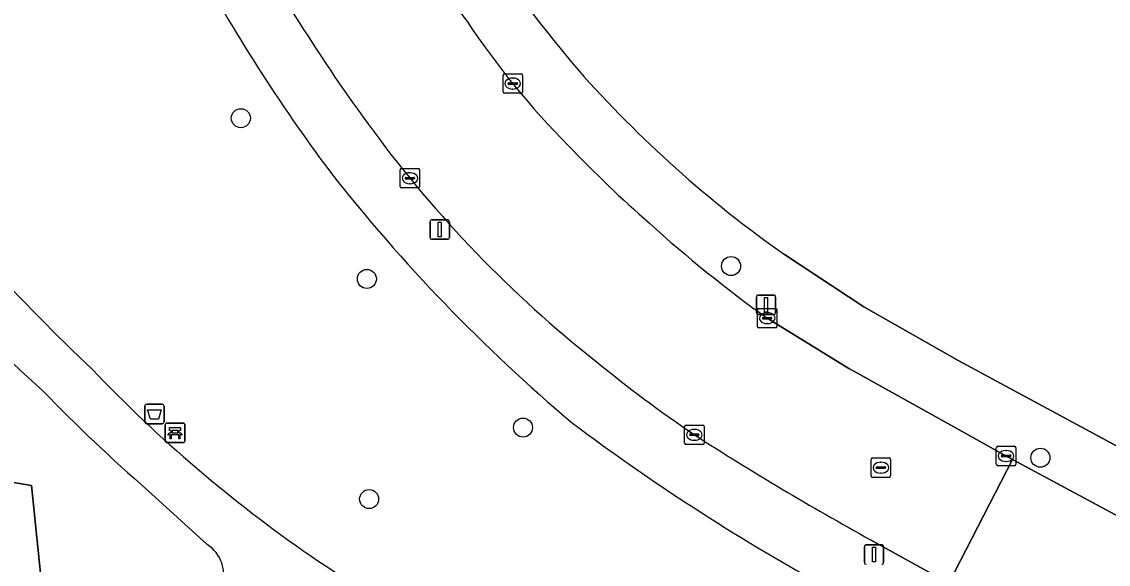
# Model space of a CAD drawing. Extents: x 161258 to 161838, y 380833 to 381727.
# Drawn here: x 161560.1 to 161615.9, y 381091.2 to 381119.1 of the extents above; entities that cross this region are included whole.
import ezdxf

# ---------------------------------------------------------------- set-up
doc = ezdxf.new("R2010")
doc.units = 0
for name, color, linetype in [('IMGEO_Afvalbak', 7, 'Continuous'), ('IMGEO_Bank', 7, 'Continuous'), ('IMGEO_Boom', 7, 'Continuous'), ('IMGEO_Erf', 7, 'Continuous'), ('IMGEO_Groenvoorziening', 7, 'Continuous'), ('IMGEO_Kolk', 7, 'Continuous'), ('IMGEO_Lichtmast', 7, 'Continuous'), ('IMGEO_Rijbaan_lokaal_open', 7, 'Continuous'), ('IMGEO_Rioolput', 7, 'Continuous'), ('IMGEO_Voetpad_gesloten', 7, 'Continuous'), ('IMGEO_Voetpad_open', 7, 'Continuous')]:
    doc.layers.add(name, color=color, linetype=linetype)

msp = doc.modelspace()

# ---------------------------------------------------------------- linework, layer by layer
at = {"layer": 'IMGEO_Afvalbak'}
for p, q in [((161566.419, 381098.56), (161566.419, 381099.36)), ((161566.419, 381099.36), (161566.419, 381098.56)), ((161566.519, 381099.46), (161567.309, 381099.46)), ((161567.309, 381099.46), (161566.519, 381099.46)), ((161567.409, 381099.36), (161567.409, 381098.56)), ((161567.409, 381098.56), (161567.409, 381099.36)), ((161567.309, 381098.46), (161566.519, 381098.46)), ((161566.519, 381098.46), (161567.309, 381098.46))]:
    msp.add_line(p, q, dxfattribs=at)
msp.add_lwpolyline([(161566.562, 381099.174), (161567.266, 381099.174), (161567.117, 381098.704), (161566.711, 381098.704), (161566.562, 381099.174)], dxfattribs=at)
for centre, start, end in [((161566.519, 381099.36), 90, 180), ((161566.519, 381099.36), 90, 180), ((161567.309, 381099.36), 0, 90), ((161567.309, 381099.36), 360, 90), ((161566.519, 381098.56), 180, 270), ((161566.519, 381098.56), 180, 270), ((161567.309, 381098.56), 270, 0), ((161567.309, 381098.56), 270, 0)]:
    msp.add_arc(centre, 0.1, start, end, dxfattribs=at)
at = {"layer": 'IMGEO_Bank'}
for p, q in [((161567.547, 381098.496), (161568.388, 381098.496)), ((161568.388, 381098.496), (161567.547, 381098.496)), ((161567.472, 381097.571), (161567.472, 381098.412)), ((161567.472, 381098.412), (161567.472, 381097.571)), ((161567.781, 381098.002), (161567.781, 381098.108)), ((161567.825, 381098.108), (161567.825, 381098.002)), ((161568.113, 381098.114), (161567.831, 381098.114)), ((161567.831, 381097.996), (161568.113, 381097.996)), ((161568.119, 381098.002), (161568.119, 381098.108)), ((161568.163, 381098.108), (161568.163, 381098.002)), ((161568.472, 381098.421), (161568.472, 381097.58)), ((161568.472, 381097.58), (161568.472, 381098.421)), ((161568.397, 381097.496), (161567.556, 381097.496)), ((161567.556, 381097.496), (161568.397, 381097.496)), ((161568.169, 381097.894), (161567.776, 381097.894))]:
    msp.add_line(p, q, dxfattribs=at)
for points in [[(161567.719, 381097.894), (161567.577, 381097.894), (161567.689, 381097.996), (161567.775, 381097.996)], [(161567.775, 381098.114), (161567.689, 381098.114), (161567.689, 381098.275), (161568.252, 381098.275), (161568.252, 381098.114), (161568.169, 381098.114)], [(161568.169, 381097.996), (161568.252, 381097.996), (161568.364, 381097.894), (161568.225, 381097.894)], [(161567.769, 381097.887), (161567.769, 381097.68), (161567.726, 381097.68), (161567.726, 381097.887)], [(161568.219, 381097.887), (161568.219, 381097.68), (161568.175, 381097.68), (161568.175, 381097.887)]]:
    msp.add_lwpolyline(points, dxfattribs=at)
for centre, radius, start, end in [((161567.55, 381098.418), 0.0779, 92.4484, 184.2845), ((161567.55, 381098.418), 0.0779, 92.4484, 184.2845), ((161568.394, 381098.418), 0.0779, 2.4484, 94.2845), ((161568.394, 381098.418), 0.0779, 2.4484, 94.2845), ((161567.774, 381098.107), 0.00671, 2.8957, 87.1043), ((161567.774, 381098.003), 0.00671, 272.8957, 357.1043), ((161567.831, 381098.107), 0.00671, 92.8957, 177.1043), ((161567.831, 381098.003), 0.00671, 182.8957, 267.1043), ((161568.113, 381098.107), 0.00671, 2.8957, 87.1043), ((161568.113, 381098.003), 0.00671, 272.8957, 357.1043), ((161568.17, 381098.107), 0.00671, 92.8957, 177.1043), ((161568.17, 381098.003), 0.00671, 182.8957, 267.1043), ((161567.55, 381097.574), 0.0779, 182.4484, 274.2845), ((161567.55, 381097.574), 0.0779, 182.4484, 274.2845), ((161567.719, 381097.887), 0.00671, 2.8957, 87.1043), ((161567.776, 381097.887), 0.00671, 92.8957, 177.1043), ((161568.168, 381097.887), 0.00671, 2.8957, 87.1043), ((161568.225, 381097.887), 0.00671, 92.8957, 177.1043), ((161568.394, 381097.574), 0.0779, 272.4484, 4.2845), ((161568.394, 381097.574), 0.0779, 272.4484, 4.2845)]:
    msp.add_arc(centre, radius, start, end, dxfattribs=at)
at = {"layer": 'IMGEO_Boom'}
for centre in [(161571.354, 381114.161), (161596.546, 381106.564), (161577.83, 381105.902), (161585.854, 381098.266), (161612.443, 381096.716), (161577.947, 381094.592)]:
    msp.add_circle(centre, 0.489, dxfattribs=at)
at = {"layer": 'IMGEO_Erf'}
msp.add_lwpolyline([(161599.292, 381107.15), (161603.367, 381104.463), (161608.252, 381101.703), (161676.825, 381064.703), (161683.729, 381060.833), (161686.794, 381059.495), (161691.724, 381057.608), (161696.114, 381056.287), (161709.767, 381053.57)], dxfattribs=at)
for centre, radius, start, end in [((161640.303, 381160.614), 67.81, 207.15552, 220.42541), ((161634.832, 381157.552), 61.672, 221.55555, 234.81106)]:
    msp.add_arc(centre, radius, start, end, dxfattribs=at)
at = {"layer": 'IMGEO_Groenvoorziening'}
msp.add_lwpolyline([(161561.415, 381066.822), (161562.602, 381075.754), (161560.598, 381095.289), (161556.436, 381095.976), (161552.645, 381074.502), (161556.003, 381063.617), (161560.019, 381063.178)], close=True, dxfattribs=at)
for points in [[(161552.645, 381074.502), (161556.436, 381095.976), (161560.598, 381095.289), (161562.602, 381075.754)], [(161569.628, 381092.252), (161566.578, 381095.026)]]:
    msp.add_lwpolyline(points, dxfattribs=at)
for centre, radius, start, end in [((161646.466, 381164.197), 88.092, 208.25191, 216.83578), ((161617.634, 381162.743), 84.29, 216.4086, 227.96529), ((161651.286, 381193.079), 126.885, 219.42778, 226.36518), ((161644.733, 381165.291), 87.382, 218.09137, 229.85433), ((161616.142, 381151.286), 72.465, 223.67262, 235.37794), ((161626.249, 381163.25), 90.637, 224.13212, 228.82619), ((161654.415, 381186.477), 109.997, 233.11597, 241.05459), ((161568.691, 381090.751), 1.77, 338.8064, 58.0314), ((161627.096, 381169.091), 93.347, 236.05451, 245.49054)]:
    msp.add_arc(centre, radius, start, end, dxfattribs=at)
at = {"layer": 'IMGEO_Kolk'}
for p, q in [((161584.828, 381115.514), (161584.828, 381116.366)), ((161584.903, 381116.44), (161585.755, 381116.44)), ((161585.829, 381116.366), (161585.829, 381115.514)), ((161585.087, 381115.934), (161585.087, 381115.946)), ((161585.525, 381115.897), (161585.127, 381115.897)), ((161585.13, 381115.983), (161585.528, 381115.983)), ((161585.316, 381116.22), (161585.341, 381116.22)), ((161585.571, 381115.946), (161585.571, 381115.934)), ((161585.755, 381115.44), (161584.903, 381115.44)), ((161585.339, 381115.66), (161585.314, 381115.66)), ((161579.543, 381110.649), (161579.543, 381111.501)), ((161579.618, 381111.575), (161580.47, 381111.575)), ((161580.031, 381111.355), (161580.056, 381111.355)), ((161580.544, 381111.501), (161580.544, 381110.649)), ((161579.802, 381111.069), (161579.802, 381111.081)), ((161580.24, 381111.032), (161579.842, 381111.032)), ((161579.845, 381111.118), (161580.243, 381111.118)), ((161580.054, 381110.795), (161580.029, 381110.795)), ((161580.286, 381111.081), (161580.286, 381111.069)), ((161580.47, 381110.575), (161579.618, 381110.575)), ((161597.904, 381103.46), (161597.904, 381104.312)), ((161597.979, 381104.386), (161598.831, 381104.386)), ((161598.392, 381104.166), (161598.417, 381104.166)), ((161598.905, 381104.312), (161598.905, 381103.46)), ((161598.163, 381103.88), (161598.163, 381103.892)), ((161598.601, 381103.843), (161598.203, 381103.843)), ((161598.206, 381103.929), (161598.604, 381103.929)), ((161598.415, 381103.606), (161598.39, 381103.606)), ((161598.647, 381103.892), (161598.647, 381103.88)), ((161598.831, 381103.386), (161597.979, 381103.386)), ((161594.16, 381097.467), (161594.16, 381098.319)), ((161594.235, 381098.393), (161595.087, 381098.393)), ((161594.462, 381097.936), (161594.86, 381097.936)), ((161594.648, 381098.173), (161594.673, 381098.173)), ((161595.161, 381098.319), (161595.161, 381097.467)), ((161595.087, 381097.393), (161594.235, 381097.393)), ((161594.419, 381097.887), (161594.419, 381097.899)), ((161594.857, 381097.85), (161594.459, 381097.85)), ((161594.671, 381097.613), (161594.646, 381097.613)), ((161594.903, 381097.899), (161594.903, 381097.887)), ((161610.179, 381096.38), (161610.179, 381097.232)), ((161610.254, 381097.306), (161611.106, 381097.306)), ((161610.438, 381096.8), (161610.438, 381096.812)), ((161610.481, 381096.849), (161610.879, 381096.849)), ((161610.667, 381097.086), (161610.692, 381097.086)), ((161610.922, 381096.812), (161610.922, 381096.8)), ((161611.18, 381097.232), (161611.18, 381096.38)), ((161611.106, 381096.306), (161610.254, 381096.306)), ((161610.876, 381096.763), (161610.478, 381096.763)), ((161610.69, 381096.526), (161610.665, 381096.526))]:
    msp.add_line(p, q, dxfattribs=at)
for points in [[(161584.828, 381115.514), (161584.828, 381116.366)], [(161584.903, 381116.44), (161585.755, 381116.44)], [(161585.829, 381116.366), (161585.829, 381115.514)], [(161585.755, 381115.44), (161584.903, 381115.44)], [(161579.543, 381110.649), (161579.543, 381111.501)], [(161579.618, 381111.575), (161580.47, 381111.575)], [(161580.544, 381111.501), (161580.544, 381110.649)], [(161580.47, 381110.575), (161579.618, 381110.575)], [(161597.904, 381103.46), (161597.904, 381104.312)], [(161597.979, 381104.386), (161598.831, 381104.386)], [(161598.905, 381104.312), (161598.905, 381103.46)], [(161598.831, 381103.386), (161597.979, 381103.386)], [(161594.16, 381097.467), (161594.16, 381098.319)], [(161594.235, 381098.393), (161595.087, 381098.393)], [(161595.161, 381098.319), (161595.161, 381097.467)], [(161595.087, 381097.393), (161594.235, 381097.393)], [(161610.179, 381096.38), (161610.179, 381097.232)], [(161610.254, 381097.306), (161611.106, 381097.306)], [(161611.18, 381097.232), (161611.18, 381096.38)], [(161611.106, 381096.306), (161610.254, 381096.306)]]:
    msp.add_lwpolyline(points, dxfattribs=at)
for centre, radius, start, end in [((161584.905, 381116.364), 0.0765, 91.552, 178.448), ((161584.905, 381116.364), 0.0765, 91.552, 178.448), ((161585.753, 381116.364), 0.0765, 1.552, 88.448), ((161585.753, 381116.364), 0.0765, 1.552, 88.448), ((161585.127, 381115.943), 0.0403, 85.8775, 175.7526), ((161585.124, 381115.933), 0.0366, 178.938, 274.7102), ((161585.528, 381115.94), 0.043, 264.8664, 352.4533), ((161585.532, 381115.945), 0.0386, 1.7309, 96.639), ((161584.905, 381115.516), 0.0765, 181.552, 268.448), ((161584.905, 381115.516), 0.0765, 181.552, 268.448), ((161585.753, 381115.516), 0.0765, 271.552, 358.448), ((161585.753, 381115.516), 0.0765, 271.552, 358.448), ((161579.62, 381111.499), 0.0765, 91.552, 178.448), ((161579.62, 381111.499), 0.0765, 91.552, 178.448), ((161580.468, 381111.499), 0.0765, 1.552, 88.448), ((161580.468, 381111.499), 0.0765, 1.552, 88.448), ((161579.842, 381111.078), 0.0403, 85.8775, 175.7526), ((161579.839, 381111.068), 0.0366, 178.938, 274.7102), ((161580.243, 381111.075), 0.043, 264.8664, 352.4533), ((161580.247, 381111.08), 0.0386, 1.7309, 96.639), ((161579.62, 381110.651), 0.0765, 181.552, 268.448), ((161579.62, 381110.651), 0.0765, 181.552, 268.448), ((161580.468, 381110.651), 0.0765, 271.552, 358.448), ((161580.468, 381110.651), 0.0765, 271.552, 358.448), ((161597.981, 381104.31), 0.0765, 91.552, 178.448), ((161597.981, 381104.31), 0.0765, 91.552, 178.448), ((161598.829, 381104.31), 0.0765, 1.552, 88.448), ((161598.829, 381104.31), 0.0765, 1.552, 88.448), ((161598.203, 381103.889), 0.0403, 85.8775, 175.7526), ((161598.2, 381103.879), 0.0366, 178.938, 274.7102), ((161598.604, 381103.886), 0.043, 264.8664, 352.4533), ((161598.608, 381103.891), 0.0386, 1.7309, 96.639), ((161597.981, 381103.462), 0.0765, 181.552, 268.448), ((161597.981, 381103.462), 0.0765, 181.552, 268.448), ((161598.829, 381103.462), 0.0765, 271.552, 358.448), ((161598.829, 381103.462), 0.0765, 271.552, 358.448), ((161594.237, 381098.317), 0.0765, 91.552, 178.448), ((161594.237, 381098.317), 0.0765, 91.552, 178.448), ((161594.459, 381097.896), 0.0403, 85.8775, 175.7526), ((161594.864, 381097.898), 0.0386, 1.7309, 96.639), ((161595.085, 381098.317), 0.0765, 1.552, 88.448), ((161595.085, 381098.317), 0.0765, 1.552, 88.448), ((161594.237, 381097.469), 0.0765, 181.552, 268.448), ((161594.237, 381097.469), 0.0765, 181.552, 268.448), ((161594.456, 381097.886), 0.0366, 178.938, 274.7102), ((161594.86, 381097.893), 0.043, 264.8664, 352.4533), ((161595.085, 381097.469), 0.0765, 271.552, 358.448), ((161595.085, 381097.469), 0.0765, 271.552, 358.448), ((161610.256, 381097.23), 0.0765, 91.552, 178.448), ((161610.256, 381097.23), 0.0765, 91.552, 178.448), ((161610.478, 381096.809), 0.0403, 85.8775, 175.7526), ((161610.475, 381096.799), 0.0366, 178.938, 274.7102), ((161610.879, 381096.806), 0.043, 264.8664, 352.4533), ((161610.883, 381096.811), 0.0386, 1.7309, 96.639), ((161611.104, 381097.23), 0.0765, 1.552, 88.448), ((161611.104, 381097.23), 0.0765, 1.552, 88.448), ((161610.256, 381096.382), 0.0765, 181.552, 268.448), ((161610.256, 381096.382), 0.0765, 181.552, 268.448), ((161611.104, 381096.382), 0.0765, 271.552, 358.448), ((161611.104, 381096.382), 0.0765, 271.552, 358.448)]:
    msp.add_arc(centre, radius, start, end, dxfattribs=at)
for centre, major_axis, ratio, start_param, end_param in [((161585.315, 381115.94), (-0.387, 0.002), 0.722429, 4.712389, 7.853982), ((161585.34, 381115.94), (-0.39, 0.002), 0.717154, 1.570796, 4.712389), ((161580.03, 381111.075), (-0.387, 0.002), 0.722429, 4.712389, 7.853982), ((161580.055, 381111.075), (-0.39, 0.002), 0.717154, 1.570796, 4.712389), ((161598.391, 381103.886), (-0.387, 0.002), 0.722429, 4.712389, 7.853982), ((161598.416, 381103.886), (-0.39, 0.002), 0.717154, 1.570796, 4.712389), ((161594.647, 381097.893), (-0.387, 0.002), 0.722429, 4.712389, 7.853982), ((161594.672, 381097.893), (-0.39, 0.002), 0.717154, 1.570796, 4.712389), ((161610.666, 381096.806), (-0.387, 0.002), 0.722429, 4.712389, 7.853982), ((161610.691, 381096.806), (-0.39, 0.002), 0.717154, 1.570796, 4.712389)]:
    msp.add_ellipse(centre, major_axis=major_axis, ratio=ratio, start_param=start_param, end_param=end_param, dxfattribs=at)
at = {"layer": 'IMGEO_Lichtmast'}
for p, q in [((161581.079, 381108.039), (161581.079, 381108.839)), ((161581.079, 381108.839), (161581.079, 381108.039)), ((161581.179, 381108.939), (161581.969, 381108.939)), ((161581.969, 381108.939), (161581.179, 381108.939)), ((161582.069, 381108.839), (161582.069, 381108.039)), ((161582.069, 381108.039), (161582.069, 381108.839)), ((161581.969, 381107.939), (161581.179, 381107.939)), ((161581.179, 381107.939), (161581.969, 381107.939)), ((161597.848, 381104.174), (161597.848, 381104.974)), ((161597.848, 381104.974), (161597.848, 381104.174)), ((161597.948, 381105.074), (161598.738, 381105.074)), ((161598.738, 381105.074), (161597.948, 381105.074)), ((161598.838, 381104.974), (161598.838, 381104.174)), ((161598.838, 381104.174), (161598.838, 381104.974)), ((161598.738, 381104.074), (161597.948, 381104.074)), ((161597.948, 381104.074), (161598.738, 381104.074)), ((161603.397, 381091.342), (161603.397, 381092.142)), ((161603.397, 381092.142), (161603.397, 381091.342)), ((161603.497, 381092.242), (161604.287, 381092.242)), ((161604.287, 381092.242), (161603.497, 381092.242)), ((161604.387, 381092.142), (161604.387, 381091.342)), ((161604.387, 381091.342), (161604.387, 381092.142))]:
    msp.add_line(p, q, dxfattribs=at)
for points in [[(161581.499, 381108.814), (161581.649, 381108.814), (161581.649, 381108.064), (161581.499, 381108.064), (161581.499, 381108.814)], [(161598.268, 381104.949), (161598.418, 381104.949), (161598.418, 381104.199), (161598.268, 381104.199), (161598.268, 381104.949)], [(161603.817, 381092.117), (161603.967, 381092.117), (161603.967, 381091.367), (161603.817, 381091.367), (161603.817, 381092.117)]]:
    msp.add_lwpolyline(points, dxfattribs=at)
for centre, start, end in [((161581.179, 381108.839), 90, 180), ((161581.179, 381108.839), 90, 180), ((161581.969, 381108.839), 0, 90), ((161581.969, 381108.839), 360, 90), ((161581.179, 381108.039), 180, 270), ((161581.179, 381108.039), 180, 270), ((161581.969, 381108.039), 270, 0), ((161581.969, 381108.039), 270, 0), ((161597.948, 381104.974), 90, 180), ((161597.948, 381104.974), 90, 180), ((161598.738, 381104.974), 0, 90), ((161598.738, 381104.974), 360, 90), ((161597.948, 381104.174), 180, 270), ((161597.948, 381104.174), 180, 270), ((161598.738, 381104.174), 270, 0), ((161598.738, 381104.174), 270, 0), ((161603.497, 381092.142), 90, 180), ((161603.497, 381092.142), 90, 180), ((161604.287, 381092.142), 0, 90), ((161604.287, 381092.142), 360, 90), ((161603.497, 381091.342), 180, 270), ((161603.497, 381091.342), 180, 270), ((161604.287, 381091.342), 270, 0), ((161604.287, 381091.342), 270, 0)]:
    msp.add_arc(centre, 0.1, start, end, dxfattribs=at)
at = {"layer": 'IMGEO_Rijbaan_lokaal_open'}
for points in [[(161603.716, 381092.5), (161607.745, 381090.263), (161611.018, 381096.621), (161610.746, 381096.768), (161607.838, 381098.385), (161602.851, 381101.158), (161602.607, 381101.294), (161598.405, 381103.885)], [(161622.315, 381078.834), (161623.675, 381078.64), (161630.283, 381077.643), (161631.678, 381077.263), (161632.244, 381076.986), (161635.58, 381083.294), (161623.338, 381089.989), (161611.018, 381096.621), (161607.745, 381090.263), (161608.262, 381090.01), (161609.367, 381089.192)]]:
    msp.add_lwpolyline(points, dxfattribs=at)
for centre, radius, start, end in [((161651.323, 381167.551), 90.961, 207.98548, 216.4237), ((161627.163, 381153.221), 55.802, 210.0807, 217.6736), ((161618.06, 381142.425), 42.105, 213.6119, 224.8178), ((161628.073, 381150.316), 62.02, 216.36517, 231.65033), ((161633.782, 381156.17), 62.959, 223.6059, 228.84443), ((161639.227, 381160.741), 69.994, 227.9511, 234.32208), ((161634.855, 381157.035), 71.506, 230.72872, 235.79957), ((161681.705, 381233.702), 161.308, 237.34323, 241.08729)]:
    msp.add_arc(centre, radius, start, end, dxfattribs=at)
at = {"layer": 'IMGEO_Rioolput'}
for p, q in [((161603.746, 381095.78), (161603.746, 381096.632)), ((161603.821, 381096.706), (161604.673, 381096.706)), ((161604.048, 381096.249), (161604.446, 381096.249)), ((161604.234, 381096.486), (161604.259, 381096.486)), ((161604.747, 381096.632), (161604.747, 381095.78)), ((161604.673, 381095.706), (161603.821, 381095.706)), ((161604.005, 381096.2), (161604.005, 381096.212)), ((161604.443, 381096.163), (161604.045, 381096.163)), ((161604.257, 381095.926), (161604.232, 381095.926)), ((161604.489, 381096.212), (161604.489, 381096.2))]:
    msp.add_line(p, q, dxfattribs=at)
for points in [[(161603.746, 381095.78), (161603.746, 381096.632)], [(161603.821, 381096.706), (161604.673, 381096.706)], [(161604.747, 381096.632), (161604.747, 381095.78)], [(161604.673, 381095.706), (161603.821, 381095.706)]]:
    msp.add_lwpolyline(points, dxfattribs=at)
for centre, radius, start, end in [((161603.823, 381096.63), 0.0765, 91.552, 178.448), ((161603.823, 381096.63), 0.0765, 91.552, 178.448), ((161604.045, 381096.209), 0.0403, 85.8775, 175.7526), ((161604.45, 381096.211), 0.0386, 1.7309, 96.639), ((161604.671, 381096.63), 0.0765, 1.552, 88.448), ((161604.671, 381096.63), 0.0765, 1.552, 88.448), ((161603.823, 381095.782), 0.0765, 181.552, 268.448), ((161603.823, 381095.782), 0.0765, 181.552, 268.448), ((161604.042, 381096.199), 0.0366, 178.938, 274.7102), ((161604.446, 381096.206), 0.043, 264.8664, 352.4533), ((161604.671, 381095.782), 0.0765, 271.552, 358.448), ((161604.671, 381095.782), 0.0765, 271.552, 358.448)]:
    msp.add_arc(centre, radius, start, end, dxfattribs=at)
for centre, major_axis, ratio, start_param, end_param in [((161604.233, 381096.206), (-0.387, 0.002), 0.722429, 4.712389, 7.853982), ((161604.258, 381096.206), (-0.39, 0.002), 0.717154, 1.570796, 4.712389)]:
    msp.add_ellipse(centre, major_axis=major_axis, ratio=ratio, start_param=start_param, end_param=end_param, dxfattribs=at)
at = {"layer": 'IMGEO_Voetpad_gesloten'}
msp.add_lwpolyline([(161566.578, 381095.026), (161569.628, 381092.252)], dxfattribs=at)
for centre, radius, start, end in [((161617.634, 381162.743), 84.29, 216.4086, 227.96529), ((161651.286, 381193.079), 126.885, 219.42778, 226.36518), ((161616.142, 381151.286), 72.465, 223.67262, 235.37794), ((161626.249, 381163.25), 90.637, 224.13212, 228.82619), ((161568.691, 381090.751), 1.77, 338.8064, 58.0314), ((161627.096, 381169.091), 93.347, 236.05451, 245.49054)]:
    msp.add_arc(centre, radius, start, end, dxfattribs=at)
at = {"layer": 'IMGEO_Voetpad_open'}
for points in [[(161608.252, 381101.703), (161603.367, 381104.463), (161599.292, 381107.15)], [(161598.405, 381103.885), (161602.607, 381101.294), (161602.851, 381101.158), (161607.838, 381098.385), (161610.746, 381096.768), (161611.018, 381096.621), (161623.338, 381089.989), (161635.58, 381083.294), (161638.009, 381081.966), (161651.628, 381074.813), (161654.689, 381073.206), (161664.516, 381067.867), (161669.88, 381065.045), (161677.177, 381060.856), (161680.698, 381058.941), (161685.459, 381056.689), (161686.794, 381059.495), (161683.729, 381060.833), (161676.825, 381064.703), (161608.252, 381101.703)], [(161601.179, 381090.221), (161607.704, 381086.748), (161607.745, 381090.263), (161603.716, 381092.5)]]:
    msp.add_lwpolyline(points, dxfattribs=at)
for centre, radius, start, end in [((161640.303, 381160.614), 67.81, 207.15552, 220.42541), ((161651.323, 381167.551), 90.961, 207.98548, 216.4237), ((161627.163, 381153.221), 55.802, 210.0807, 217.6736), ((161646.466, 381164.197), 88.092, 208.25191, 216.83578), ((161618.06, 381142.425), 42.105, 213.6119, 224.8178), ((161634.832, 381157.552), 61.672, 221.55555, 234.81106), ((161628.073, 381150.316), 62.02, 216.36517, 231.65033), ((161633.782, 381156.17), 62.959, 223.6059, 228.84443), ((161644.733, 381165.291), 87.382, 218.09137, 229.85433), ((161639.227, 381160.741), 69.994, 227.9511, 234.32208), ((161634.855, 381157.035), 71.506, 230.72872, 235.79957), ((161654.415, 381186.477), 109.997, 233.11597, 241.05459), ((161681.705, 381233.702), 161.308, 237.34323, 241.08729)]:
    msp.add_arc(centre, radius, start, end, dxfattribs=at)

doc.saveas('drawing.dxf')
